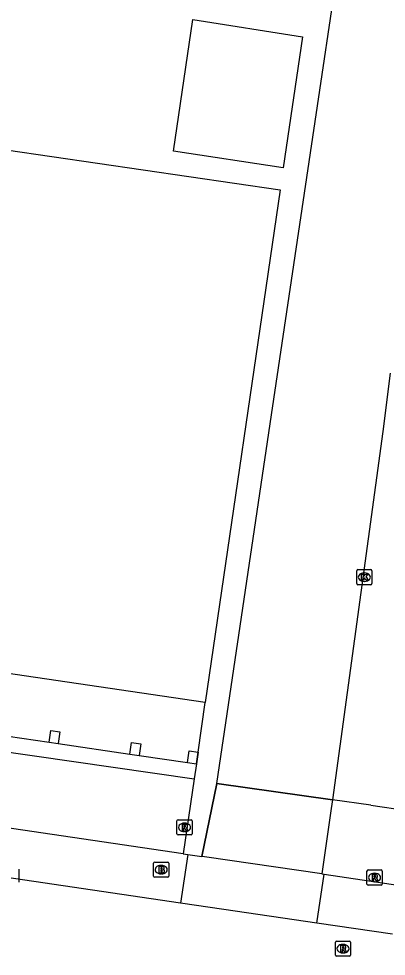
# Model space of a CAD drawing. Extents: x 163686 to 164493, y 382719 to 383870.
# Drawn here: x 163797.2 to 163821.4, y 382784.6 to 382846.6 of the extents above; entities that cross this region are included whole.
import ezdxf

# ---------------------------------------------------------------- set-up
doc = ezdxf.new("R2010")
doc.units = 0
for name, color, linetype in [('IMGEO_Brandkraan', 7, 'Continuous'), ('IMGEO_Groenvoorziening', 7, 'Continuous'), ('IMGEO_Hek', 7, 'Continuous'), ('IMGEO_Kolk', 7, 'Continuous'), ('IMGEO_Pand', 7, 'Continuous'), ('IMGEO_Pand_overbouw', 7, 'Continuous'), ('IMGEO_Parkeervlak_halfverhard', 7, 'Continuous'), ('IMGEO_Rijbaan_lokaal_open', 7, 'Continuous'), ('IMGEO_Rioolput', 7, 'Continuous'), ('IMGEO_Voetpad_open', 7, 'Continuous')]:
    doc.layers.add(name, color=color, linetype=linetype)

msp = doc.modelspace()

# ---------------------------------------------------------------- linework, layer by layer
at = {"layer": 'IMGEO_Brandkraan'}
for p, q in [((163806.074, 382789.938), (163806.074, 382790.79)), ((163806.149, 382790.864), (163807.001, 382790.864)), ((163806.562, 382790.644), (163806.587, 382790.644)), ((163807.075, 382790.79), (163807.075, 382789.938)), ((163807.001, 382789.864), (163806.149, 382789.864)), ((163806.585, 382790.084), (163806.56, 382790.084))]:
    msp.add_line(p, q, dxfattribs=at)
for points in [[(163806.074, 382789.938), (163806.074, 382790.79)], [(163806.149, 382790.864), (163807.001, 382790.864)], [(163806.422, 382790.564), (163806.422, 382790.164), (163806.635, 382790.164)], [(163806.653, 382790.564), (163806.422, 382790.564)], [(163806.601, 382790.483), (163806.547, 382790.483), (163806.547, 382790.407)], [(163806.547, 382790.407), (163806.6, 382790.407)], [(163806.609, 382790.331), (163806.547, 382790.331), (163806.547, 382790.25)], [(163807.075, 382790.79), (163807.075, 382789.938)], [(163807.001, 382789.864), (163806.149, 382789.864)], [(163806.547, 382790.25), (163806.609, 382790.25)]]:
    msp.add_lwpolyline(points, dxfattribs=at)
for centre, radius, start, end in [((163806.151, 382790.788), 0.0765, 91.55205, 178.44795), ((163806.151, 382790.788), 0.0765, 91.55205, 178.44795), ((163806.602, 382790.445), 0.0379, 267.82845, 90.93552), ((163806.61, 382790.29), 0.0404, 269.87594, 90.50774), ((163806.657, 382790.419), 0.145, 59.4692, 91.53667), ((163806.682, 382790.466), 0.0922, 285.51372, 58.15012), ((163806.687, 382790.274), 0.105, 301.31148, 78.98903), ((163806.999, 382790.788), 0.0765, 1.55205, 88.44795), ((163806.999, 382790.788), 0.0765, 1.55205, 88.44795), ((163806.151, 382789.94), 0.0765, 181.55205, 268.44795), ((163806.151, 382789.94), 0.0765, 181.55205, 268.44795), ((163806.641, 382790.415), 0.251, 268.66757, 293.53466), ((163806.999, 382789.94), 0.0765, 271.55205, 358.44795), ((163806.999, 382789.94), 0.0765, 271.55205, 358.44795)]:
    msp.add_arc(centre, radius, start, end, dxfattribs=at)
for centre, major_axis, ratio, start_param, end_param in [((163806.561, 382790.364), (-0.387, 0.002), 0.722429, 4.712389, 7.853982), ((163806.586, 382790.364), (-0.39, 0.002), 0.717154, 1.570796, 4.712389)]:
    msp.add_ellipse(centre, major_axis=major_axis, ratio=ratio, start_param=start_param, end_param=end_param, dxfattribs=at)
at = {"layer": 'IMGEO_Groenvoorziening'}
for points in [[(163810.236, 382796.066), (163813.853, 382820.4), (163821.09, 382869.088), (163823.989, 382888.588)], [(163795.545, 382799.316), (163799.167, 382798.785)], [(163799.764, 382798.697), (163804.514, 382798)], [(163805.111, 382797.913), (163808.302, 382797.445)], [(163808.895, 382797.358), (163808.755, 382796.374)], [(163809.259, 382791.231), (163810.236, 382796.066)], [(163810.236, 382796.066), (163817.88, 382794.981)]]:
    msp.add_lwpolyline(points, dxfattribs=at)
at = {"layer": 'IMGEO_Hek'}
for points in [[(163820.406, 382794.623), (163817.88, 382794.981), (163810.236, 382796.066), (163813.853, 382820.4), (163821.09, 382869.088)], [(163810.236, 382796.066), (163809.259, 382791.231)], [(163820.406, 382794.623), (163822.823, 382794.271)]]:
    msp.add_lwpolyline(points, dxfattribs=at)
at = {"layer": 'IMGEO_Kolk'}
for p, q in [((163819.483, 382809.257), (163819.483, 382810.109)), ((163819.558, 382810.183), (163820.41, 382810.183)), ((163820.484, 382810.109), (163820.484, 382809.257)), ((163819.971, 382809.963), (163819.996, 382809.963)), ((163820.41, 382809.183), (163819.558, 382809.183)), ((163819.994, 382809.403), (163819.969, 382809.403)), ((163797.17, 382790.397), (163797.17, 382789.545))]:
    msp.add_line(p, q, dxfattribs=at)
for points in [[(163819.483, 382809.257), (163819.483, 382810.109)], [(163819.558, 382810.183), (163820.41, 382810.183)], [(163820.484, 382810.109), (163820.484, 382809.257)], [(163819.804, 382809.883), (163819.927, 382809.883), (163819.927, 382809.732), (163820.057, 382809.883), (163820.221, 382809.883), (163820.075, 382809.732), (163820.228, 382809.483), (163820.076, 382809.483), (163819.991, 382809.647), (163819.927, 382809.58), (163819.927, 382809.483), (163819.804, 382809.483), (163819.804, 382809.883)], [(163820.41, 382809.183), (163819.558, 382809.183)], [(163797.17, 382790.397), (163797.17, 382789.545)]]:
    msp.add_lwpolyline(points, dxfattribs=at)
for centre, start, end in [((163819.56, 382810.107), 91.55205, 178.44795), ((163819.56, 382810.107), 91.55205, 178.44795), ((163820.408, 382810.107), 1.55205, 88.44795), ((163820.408, 382810.107), 1.55205, 88.44795), ((163819.56, 382809.259), 181.55205, 268.44795), ((163819.56, 382809.259), 181.55205, 268.44795), ((163820.408, 382809.259), 271.55205, 358.44795), ((163820.408, 382809.259), 271.55205, 358.44795)]:
    msp.add_arc(centre, 0.0765, start, end, dxfattribs=at)
for centre, major_axis, ratio, start_param, end_param in [((163819.97, 382809.683), (-0.387, 0.002), 0.722429, 4.712389, 7.853982), ((163819.995, 382809.683), (-0.39, 0.002), 0.717154, 1.570796, 4.712389)]:
    msp.add_ellipse(centre, major_axis=major_axis, ratio=ratio, start_param=start_param, end_param=end_param, dxfattribs=at)
at = {"layer": 'IMGEO_Pand'}
for points in [[(163815.909, 382845.374), (163814.633, 382836.729), (163807.389, 382837.829), (163808.655, 382846.518), (163815.909, 382845.374)], [(163781.231, 382818.982), (163784.247, 382839.676), (163814.425, 382835.272), (163809.484, 382801.4), (163796.175, 382803.369), (163795.929, 382801.644), (163794.274, 382801.88), (163794.263, 382801.803), (163779.053, 382804.037)], [(163799.167, 382798.785), (163799.277, 382799.549), (163799.877, 382799.461), (163799.764, 382798.697)], [(163799.167, 382798.785), (163799.764, 382798.697)], [(163804.514, 382798), (163804.624, 382798.764), (163805.223, 382798.676), (163805.111, 382797.913)], [(163804.514, 382798), (163805.111, 382797.913)], [(163808.302, 382797.445), (163808.414, 382798.207), (163809.009, 382798.119), (163808.895, 382797.358)], [(163808.302, 382797.445), (163808.895, 382797.358)]]:
    msp.add_lwpolyline(points, dxfattribs=at)
at = {"layer": 'IMGEO_Pand_overbouw'}
msp.add_lwpolyline([(163809.484, 382801.4), (163796.175, 382803.369), (163795.929, 382801.644), (163794.274, 382801.88), (163794.263, 382801.803), (163779.053, 382804.037), (163778.839, 382802.552), (163778.731, 382801.782), (163779.328, 382801.694), (163784.13, 382800.99), (163784.727, 382800.902), (163787.888, 382800.439), (163788.484, 382800.351), (163793.36, 382799.636), (163793.952, 382799.549), (163795.545, 382799.316), (163799.167, 382798.785), (163799.764, 382798.697), (163804.514, 382798), (163805.111, 382797.913), (163808.302, 382797.445), (163808.895, 382797.358), (163809.009, 382798.119)], close=True, dxfattribs=at)
at = {"layer": 'IMGEO_Parkeervlak_halfverhard'}
for points in [[(163795.432, 382798.285), (163808.755, 382796.374)], [(163808.755, 382796.374), (163808.029, 382791.413)]]:
    msp.add_lwpolyline(points, dxfattribs=at)
at = {"layer": 'IMGEO_Rijbaan_lokaal_open'}
for points in [[(163821.7, 382823.151), (163821.21, 382819.312), (163817.88, 382794.981)], [(163817.88, 382794.981), (163817.798, 382794.41), (163817.172, 382790.081)], [(163807.847, 382788.156), (163794.266, 382790.164)], [(163816.848, 382786.828), (163817.322, 382790.057)], [(163817.172, 382790.081), (163817.322, 382790.057)], [(163817.322, 382790.057), (163822.345, 382789.326)], [(163816.848, 382786.828), (163810.705, 382787.734), (163807.847, 382788.156)], [(163821.846, 382786.109), (163816.848, 382786.828)]]:
    msp.add_lwpolyline(points, dxfattribs=at)
at = {"layer": 'IMGEO_Rioolput'}
for p, q in [((163807.615, 382792.729), (163807.615, 382793.581)), ((163807.69, 382793.655), (163808.542, 382793.655)), ((163808.103, 382793.435), (163808.128, 382793.435)), ((163808.616, 382793.581), (163808.616, 382792.729)), ((163808.126, 382792.875), (163808.101, 382792.875)), ((163808.542, 382792.655), (163807.69, 382792.655)), ((163820.16, 382789.416), (163820.16, 382790.268)), ((163820.235, 382790.342), (163821.087, 382790.342)), ((163821.161, 382790.268), (163821.161, 382789.416)), ((163820.648, 382790.122), (163820.673, 382790.122)), ((163821.087, 382789.342), (163820.235, 382789.342)), ((163820.671, 382789.562), (163820.646, 382789.562)), ((163818.077, 382784.719), (163818.077, 382785.571)), ((163818.152, 382785.645), (163819.004, 382785.645)), ((163818.565, 382785.425), (163818.59, 382785.425)), ((163819.078, 382785.571), (163819.078, 382784.719)), ((163818.588, 382784.865), (163818.563, 382784.865)), ((163819.004, 382784.645), (163818.152, 382784.645))]:
    msp.add_line(p, q, dxfattribs=at)
for points in [[(163807.615, 382792.729), (163807.615, 382793.581)], [(163807.69, 382793.655), (163808.542, 382793.655)], [(163808.616, 382793.581), (163808.616, 382792.729)], [(163808.204, 382793.353), (163807.952, 382793.355), (163807.952, 382792.955)], [(163807.952, 382792.955), (163808.076, 382792.955), (163808.076, 382793.117), (163808.087, 382793.117)], [(163808.13, 382793.274), (163808.076, 382793.274), (163808.076, 382793.193)], [(163808.076, 382793.193), (163808.128, 382793.193)], [(163808.134, 382793.088), (163808.205, 382792.955), (163808.345, 382792.955), (163808.28, 382793.081)], [(163808.542, 382792.655), (163807.69, 382792.655)], [(163820.16, 382789.416), (163820.16, 382790.268)], [(163820.235, 382790.342), (163821.087, 382790.342)], [(163821.161, 382790.268), (163821.161, 382789.416)], [(163820.749, 382790.04), (163820.497, 382790.042), (163820.497, 382789.642)], [(163820.497, 382789.642), (163820.621, 382789.642), (163820.621, 382789.804), (163820.632, 382789.804)], [(163820.675, 382789.961), (163820.621, 382789.961), (163820.621, 382789.88)], [(163820.621, 382789.88), (163820.673, 382789.88)], [(163820.679, 382789.775), (163820.75, 382789.642), (163820.89, 382789.642), (163820.825, 382789.768)], [(163821.087, 382789.342), (163820.235, 382789.342)], [(163818.077, 382784.719), (163818.077, 382785.571)], [(163818.152, 382785.645), (163819.004, 382785.645)], [(163818.666, 382785.343), (163818.414, 382785.345), (163818.414, 382784.945)], [(163819.078, 382785.571), (163819.078, 382784.719)], [(163818.414, 382784.945), (163818.538, 382784.945), (163818.538, 382785.107), (163818.549, 382785.107)], [(163818.592, 382785.264), (163818.538, 382785.264), (163818.538, 382785.183)], [(163818.538, 382785.183), (163818.59, 382785.183)], [(163818.596, 382785.078), (163818.667, 382784.945), (163818.807, 382784.945), (163818.742, 382785.071)], [(163819.004, 382784.645), (163818.152, 382784.645)]]:
    msp.add_lwpolyline(points, dxfattribs=at)
for centre, radius, start, end in [((163807.692, 382793.579), 0.0765, 91.55205, 178.44795), ((163807.692, 382793.579), 0.0765, 91.55205, 178.44795), ((163808.54, 382793.579), 0.0765, 1.55205, 88.44795), ((163808.54, 382793.579), 0.0765, 1.55205, 88.44795), ((163808.086, 382793.064), 0.0533, 26.02933, 88.69889), ((163808.112, 382793.382), 0.19, 274.7715, 282.96867), ((163808.136, 382793.178), 0.0964, 77.00612, 93.18647), ((163808.15, 382793.235), 0.0378, 276.66336, 79.67722), ((163808.203, 382793.243), 0.109, 350.36119, 89.41601), ((163808.201, 382793.243), 0.112, 277.58423, 350.98172), ((163808.185, 382793.028), 0.108, 29.51342, 73.79051), ((163807.692, 382792.731), 0.0765, 181.55205, 268.44795), ((163807.692, 382792.731), 0.0765, 181.55205, 268.44795), ((163808.54, 382792.731), 0.0765, 271.55205, 358.44795), ((163808.54, 382792.731), 0.0765, 271.55205, 358.44795), ((163820.237, 382790.266), 0.0765, 91.55205, 178.44795), ((163820.237, 382790.266), 0.0765, 91.55205, 178.44795), ((163821.085, 382790.266), 0.0765, 1.55205, 88.44795), ((163821.085, 382790.266), 0.0765, 1.55205, 88.44795), ((163820.631, 382789.751), 0.0533, 26.02933, 88.69889), ((163820.657, 382790.069), 0.19, 274.7715, 282.96867), ((163820.681, 382789.865), 0.0964, 77.00612, 93.18647), ((163820.695, 382789.922), 0.0378, 276.66336, 79.67722), ((163820.748, 382789.93), 0.109, 350.36119, 89.41601), ((163820.746, 382789.93), 0.112, 277.58423, 350.98172), ((163820.73, 382789.715), 0.108, 29.51342, 73.79051), ((163820.237, 382789.418), 0.0765, 181.55205, 268.44795), ((163820.237, 382789.418), 0.0765, 181.55205, 268.44795), ((163821.085, 382789.418), 0.0765, 271.55205, 358.44795), ((163821.085, 382789.418), 0.0765, 271.55205, 358.44795), ((163818.154, 382785.569), 0.0765, 91.55205, 178.44795), ((163818.154, 382785.569), 0.0765, 91.55205, 178.44795), ((163818.665, 382785.233), 0.109, 350.36119, 89.41601), ((163819.002, 382785.569), 0.0765, 1.55205, 88.44795), ((163819.002, 382785.569), 0.0765, 1.55205, 88.44795), ((163818.154, 382784.721), 0.0765, 181.55205, 268.44795), ((163818.154, 382784.721), 0.0765, 181.55205, 268.44795), ((163818.548, 382785.054), 0.0533, 26.02933, 88.69889), ((163818.574, 382785.372), 0.19, 274.7715, 282.96867), ((163818.598, 382785.168), 0.0964, 77.00612, 93.18647), ((163818.612, 382785.225), 0.0378, 276.66336, 79.67722), ((163818.663, 382785.233), 0.112, 277.58423, 350.98172), ((163818.647, 382785.018), 0.108, 29.51342, 73.79051), ((163819.002, 382784.721), 0.0765, 271.55205, 358.44795), ((163819.002, 382784.721), 0.0765, 271.55205, 358.44795)]:
    msp.add_arc(centre, radius, start, end, dxfattribs=at)
for centre, major_axis, ratio, start_param, end_param in [((163808.102, 382793.155), (-0.387, 0.002), 0.722429, 4.712389, 7.853982), ((163808.127, 382793.155), (-0.39, 0.002), 0.717154, 1.570796, 4.712389), ((163820.647, 382789.842), (-0.387, 0.002), 0.722429, 4.712389, 7.853982), ((163820.672, 382789.842), (-0.39, 0.002), 0.717154, 1.570796, 4.712389), ((163818.564, 382785.145), (-0.387, 0.002), 0.722429, 4.712389, 7.853982), ((163818.589, 382785.145), (-0.39, 0.002), 0.717154, 1.570796, 4.712389)]:
    msp.add_ellipse(centre, major_axis=major_axis, ratio=ratio, start_param=start_param, end_param=end_param, dxfattribs=at)
at = {"layer": 'IMGEO_Voetpad_open'}
for points in [[(163808.029, 382791.413), (163794.724, 382793.379)], [(163808.33, 382791.369), (163807.847, 382788.156)], [(163808.029, 382791.413), (163808.33, 382791.369)], [(163808.33, 382791.369), (163809.259, 382791.231)], [(163817.172, 382790.081), (163809.437, 382791.205), (163809.259, 382791.231)]]:
    msp.add_lwpolyline(points, dxfattribs=at)

doc.saveas('drawing.dxf')
